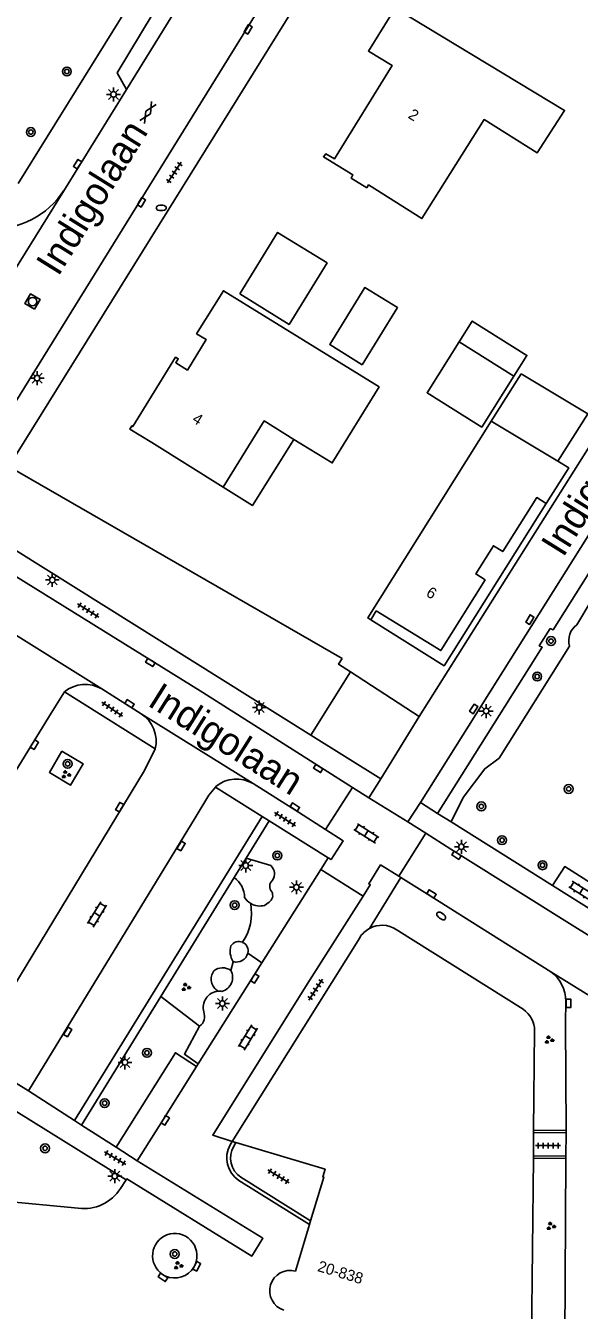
# Model space of a CAD drawing. Extents: x 131000 to 133014, y 396499 to 399001.
# Drawn here: x 131076 to 131125.8, y 398115.2 to 398230.7 of the extents above; entities that cross this region are included whole.
import ezdxf

# ---------------------------------------------------------------- set-up
doc = ezdxf.new("R2010")
doc.units = 0
for name, color, linetype in [('gg-afsc-hekwerk', 7, 'Continuous'), ('gg-afsc-muur', 7, 'Continuous'), ('gg-anno-huisnummerreeks BGT', 7, 'Continuous'), ('gg-anno-openbare ruimte label', 7, 'Continuous'), ('gg-bbg-bijgebouw', 7, 'Continuous'), ('gg-bbg-gedigitaliseerde bebouwing', 7, 'Continuous'), ('gg-bbg-hoofdgebouw', 7, 'Continuous'), ('gg-bbg-luifel en loopbrug', 7, 'Continuous'), ('gg-knt-verharding', 7, 'Continuous'), ('gg-knt-verharding nz', 7, 'Continuous'), ('gt-grn-groengrens', 7, 'Continuous'), ('gt-grn-weggrens', 7, 'Continuous'), ('gt-symb-boom', 7, 'Continuous'), ('gt-symb-brandkraan', 7, 'Continuous'), ('gt-symb-gesloten verharding', 7, 'Continuous'), ('gt-symb-groenvak', 7, 'Continuous'), ('gt-symb-klinker verharding', 7, 'Continuous'), ('gt-symb-kolk', 7, 'Continuous'), ('gt-symb-lichtmast', 7, 'Continuous'), ('gt-symb-rioolschacht', 7, 'Continuous'), ('gt-symb-tegel verharding', 7, 'Continuous')]:
    doc.layers.add(name, color=color, linetype=linetype)

# ---------------------------------------------------------------- blocks, each defined once
blk = doc.blocks.new('gt0-KL1')
at = {"layer": 'gt-symb-klinker verharding'}
for p, q in [((-1.15, 0.3), (1.15, 0.3)), ((-1, -0.3), (-1, 0.3)), ((-0.5, 0.3), (-0.5, 0.45)), ((0, -0.3), (0, 0.3)), ((0.5, 0.3), (0.5, 0.45)), ((1, -0.3), (1, 0.3)), ((-1.15, -0.3), (1.15, -0.3)), ((-0.5, -0.45), (-0.5, -0.3)), ((0.5, -0.45), (0.5, -0.3))]:
    blk.add_line(p, q, dxfattribs=at)
blk = doc.blocks.new('gt0-BOOM')
at = {"layer": 'gt-symb-boom'}
for radius in [0.4, 0.2]:
    blk.add_circle((0, 0), radius, dxfattribs=at)
blk = doc.blocks.new('gt0-KOLK')
at = {"layer": 'gt-symb-kolk'}
blk.add_lwpolyline([(0, 0), (0.38, 0), (0.38, 0.4), (-0.38, 0.4), (-0.38, 0), (0, 0)], dxfattribs=at)
blk = doc.blocks.new('gt0-GRVAK')
at = {"layer": 'gt-symb-groenvak'}
for p, q in [((-0.11, 0.19), (-0.23, 0.24)), ((-0.18, 0.15), (0.09, 0.15)), ((-0.09, 0.21), (-0.16, 0.32)), ((-0.05, 0.21), (-0.05, 0.39)), ((0, 0.21), (0.06, 0.32)), ((0.02, 0.19), (0.13, 0.24)), ((0.26, -0.05), (0.2, 0.06)), ((0.3, -0.05), (0.3, 0.13)), ((0.35, -0.05), (0.41, 0.06)), ((-0.24, -0.23), (-0.36, -0.18)), ((-0.32, -0.26), (-0.05, -0.26)), ((-0.23, -0.21), (-0.29, -0.09)), ((-0.18, -0.2), (-0.18, -0.02)), ((-0.14, -0.21), (-0.07, -0.09)), ((-0.12, -0.23), (0, -0.18)), ((0.24, -0.07), (0.12, -0.02)), ((0.17, -0.11), (0.44, -0.11)), ((0.37, -0.07), (0.49, -0.02))]:
    blk.add_line(p, q, dxfattribs=at)
blk = doc.blocks.new('gt0-TEG1')
at = {"layer": 'gt-symb-tegel verharding'}
for p, q in [((-1.12, 0), (1.12, 0)), ((-0.9, -0.25), (-0.9, 0.25)), ((-0.45, -0.25), (-0.45, 0.25)), ((0, -0.25), (0, 0.25)), ((0.45, -0.25), (0.45, 0.25)), ((0.9, -0.25), (0.9, 0.25))]:
    blk.add_line(p, q, dxfattribs=at)
blk = doc.blocks.new('gt0-BR')
at = {"layer": 'gt-symb-brandkraan'}
for centre, radius, start, end in [((-0.24, 0), 0.206, 107.5669, 252.4331), ((0.6, -2.66), 3, 106.892, 107.5669), ((0, -0.69), 0.938, 73.108, 106.892), ((-0.6, -2.66), 3, 72.4331, 73.108), ((0.24, 0), 0.206, 287.567, 72.4331), ((0.6, 2.66), 3, 252.4331, 253.108), ((0, 0.69), 0.938, 253.108, 286.8921), ((-0.6, 2.66), 3, 286.8921, 287.567)]:
    blk.add_arc(centre, radius, start, end, dxfattribs=at)
blk = doc.blocks.new('gt0-LMAST')
at = {"layer": 'gt-symb-lichtmast'}
for p, q in [((-0.18, 0.17), (-0.45, 0.44)), ((-0.01, 0.25), (-0.01, 0.62)), ((0.17, 0.17), (0.44, 0.44)), ((-0.26, 0), (-0.63, 0)), ((-0.18, -0.18), (-0.45, -0.45)), ((-0.01, -0.25), (-0.01, -0.63)), ((0.44, -0.45), (0.17, -0.18)), ((0.24, 0), (0.62, 0))]:
    blk.add_line(p, q, dxfattribs=at)
blk.add_circle((-0.01, 0), 0.25, dxfattribs=at)
blk = doc.blocks.new('gt0-GESVH1')
at = {"layer": 'gt-symb-gesloten verharding'}
for p, q in [((-0.99, -0.26), (0.01, 0.24)), ((0.01, -0.26), (-0.99, 0.24)), ((0.01, 0.24), (1.01, -0.26)), ((1.01, 0.24), (0.01, -0.26))]:
    blk.add_line(p, q, dxfattribs=at)
blk = doc.blocks.new('gt0-RS')
at = {"layer": 'gt-symb-rioolschacht'}
blk.add_lwpolyline([(-0.5, -0.5), (0.5, -0.5), (0.5, 0.5), (-0.5, 0.5)], close=True, dxfattribs=at)
blk.add_circle((0, 0), 0.375, dxfattribs=at)

msp = doc.modelspace()

# ---------------------------------------------------------------- linework, layer by layer
at = {"layer": 'gg-afsc-hekwerk'}
for p, q in [((131111.42, 398168.58), (131127.93, 398194.79)), ((131104.5, 398173.8), (131074.51, 398191.05)), ((131105.25, 398172.58), (131111.42, 398168.58))]:
    msp.add_line(p, q, dxfattribs=at)
msp.add_lwpolyline([(131104.5, 398173.8), (131104.17, 398173.28), (131105.25, 398172.58)], dxfattribs=at)
at = {"layer": 'gg-afsc-muur'}
for p, q in [((131124.64, 398131.35), (131121.71, 398131.37)), ((131124.64, 398131.14), (131121.71, 398131.17)), ((131124.64, 398131.35), (131124.64, 398131.14)), ((131094.59, 398130.34), (131094.43, 398130.05)), ((131094.75, 398129.93), (131094.92, 398130.25)), ((131124.62, 398129.03), (131121.69, 398129.05)), ((131124.62, 398128.82), (131121.69, 398128.84)), ((131124.62, 398129.03), (131124.62, 398128.82)), ((131095.21, 398126.85), (131101.56, 398122.88)), ((131101.66, 398123.21), (131095.39, 398127.14))]:
    msp.add_line(p, q, dxfattribs=at)
for centre, radius, start, end in [((131096.52, 398128.87), 2.41, 150.5964, 236.8266), ((131096.52, 398128.86), 2.06, 148.9932, 236.8339)]:
    msp.add_arc(centre, radius, start, end, dxfattribs=at)
at = {"layer": 'gg-bbg-bijgebouw'}
msp.add_line((131119.93, 398199.18), (131115.02, 398202.28), dxfattribs=at)
for points in [[(131106.29, 398200.22), (131103.37, 398202.03), (131106.54, 398207.17), (131109.46, 398205.36), (131106.29, 398200.22)], [(131119.93, 398199.18), (131117.05, 398194.61), (131116.57, 398194.9), (131112.13, 398197.69), (131115.02, 398202.28)]]:
    msp.add_lwpolyline(points, dxfattribs=at)
at = {"layer": 'gg-bbg-gedigitaliseerde bebouwing'}
msp.add_lwpolyline([(131109.25, 398232.28), (131124.49, 398223.09), (131122.02, 398219.27), (131117.25, 398222.26), (131111.66, 398213.36), (131106.87, 398216.39), (131106.7, 398216.13)], dxfattribs=at)
at = {"layer": 'gg-bbg-hoofdgebouw'}
for p, q in [((131123.89, 398191.55), (131117.9, 398195.14)), ((131109.35, 398149.42), (131120.77, 398142.26)), ((131094.59, 398130.34), (131106.07, 398148.68)), ((131121.71, 398131.37), (131121.8, 398140.31)), ((131121.69, 398129.05), (131121.71, 398131.17)), ((131121.71, 398131.17), (131121.71, 398131.37)), ((131094.59, 398130.34), (131094.92, 398130.25)), ((131121.51, 398110.76), (131121.69, 398128.84)), ((131121.69, 398128.84), (131121.69, 398129.05)), ((131101.56, 398122.88), (131100.3, 398118.69)), ((131101.56, 398122.88), (131101.66, 398123.21))]:
    msp.add_line(p, q, dxfattribs=at)
for points in [[(131106.7, 398216.13), (131105.29, 398217), (131105.46, 398217.28), (131102.81, 398218.92), (131103.03, 398219.19), (131103.8, 398218.72), (131108.98, 398227.13), (131106.86, 398228.43), (131109.25, 398232.28)], [(131093.78, 398189.19), (131087.37, 398193.21), (131085.39, 398194.43), (131085.57, 398194.71), (131085.67, 398194.65), (131089.51, 398200.89), (131089.75, 398200.75), (131089.53, 398200.39), (131090.58, 398199.74), (131092.27, 398202.47), (131091.41, 398203), (131093.81, 398206.87), (131107.82, 398198.22), (131103.6, 398191.38), (131100.16, 398193.5)], [(131100.16, 398193.5), (131097.47, 398195.16), (131093.78, 398189.19)], [(131117.9, 398195.14), (131106.79, 398177.45), (131107.07, 398177.27)], [(131122.85, 398187.73), (131124.87, 398190.94), (131123.89, 398191.55)], [(131107.07, 398177.27), (131107.56, 398178.07), (131113.36, 398174.5), (131117.35, 398180.86), (131116.5, 398181.4), (131118.09, 398183.94), (131118.94, 398183.41), (131121.99, 398188.27), (131122.85, 398187.73)], [(131101.66, 398123.21), (131102.84, 398127.15), (131102.76, 398127.17), (131102.96, 398127.86), (131094.92, 398130.25)]]:
    msp.add_lwpolyline(points, dxfattribs=at)
for centre, radius, start, end in [((131108.06, 398147.45), 2.34, 118.553, 148.2703), ((131108.08, 398147.44), 2.36, 57.1989, 118.7085), ((131119.32, 398140.25), 2.48, 1.4449, 54.2822), ((131099.82, 398116.92), 1.84, 74.9068, 251.829)]:
    msp.add_arc(centre, radius, start, end, dxfattribs=at)
at = {"layer": 'gg-bbg-luifel en loopbrug'}
msp.add_line((131117.9, 398195.14), (131120.58, 398199.39), dxfattribs=at)
for points in [[(131095.28, 398206.58), (131099.72, 398203.84), (131103.13, 398209.37), (131098.69, 398212.11), (131095.28, 398206.58)], [(131115.02, 398202.28), (131116.19, 398204.14), (131121.1, 398201.05), (131119.93, 398199.18)], [(131123.89, 398191.55), (131126.58, 398195.8), (131120.58, 398199.39)], [(131093.78, 398189.19), (131096.42, 398187.54), (131100.16, 398193.5)], [(131107.07, 398177.27), (131113.66, 398173.14), (131122.85, 398187.73)]]:
    msp.add_lwpolyline(points, dxfattribs=at)
at = {"layer": 'gg-knt-verharding'}
for p, q in [((131075.35, 398216.53), (131110.17, 398272.6)), ((131118.32, 398261.54), (131074.51, 398191.05)), ((131085.09, 398224.96), (131098.11, 398246)), ((131111.53, 398160.83), (131163.41, 398243.45)), ((131103.44, 398242.62), (131070.33, 398189.15)), ((131085.09, 398224.96), (131079.46, 398215.86)), ((131079.46, 398215.86), (131068.86, 398198.78)), ((131082.87, 398171.06), (131086.41, 398168.82)), ((131079.52, 398170.79), (131087.68, 398165.67)), ((131107.97, 398162.96), (131111.42, 398168.58)), ((131107.97, 398162.96), (131101.69, 398166.89)), ((131093.09, 398162.23), (131093.14, 398162.29)), ((131093.09, 398162.23), (131097.3, 398159.59)), ((131105.42, 398162.2), (131103, 398158.42)), ((131106.9, 398161.27), (131105.42, 398162.2)), ((131107.97, 398162.96), (131106.9, 398161.27)), ((131106.9, 398161.27), (131110.41, 398159.11)), ((131111.53, 398160.83), (131110.41, 398159.11)), ((131113.08, 398159.85), (131111.53, 398160.83)), ((131080.43, 398132.24), (131097.3, 398159.59)), ((131097.3, 398159.59), (131097.94, 398159.19)), ((131114.29, 398159.1), (131113.08, 398159.85)), ((131097.94, 398159.19), (131103.24, 398155.87)), ((131110.41, 398159.11), (131112.01, 398158.08)), ((131123.4, 398153.37), (131114.29, 398159.1)), ((131112.01, 398158.08), (131109.59, 398154.21)), ((131103.24, 398155.87), (131102.58, 398154.83)), ((131102.58, 398154.83), (131097.27, 398146.41)), ((131106.38, 398152.43), (131102.58, 398154.83)), ((131109.76, 398154.1), (131106.94, 398149.5)), ((131109.59, 398154.21), (131109.76, 398154.1)), ((131127.5, 398150.8), (131123.4, 398153.37)), ((131155.92, 398130.58), (131123.49, 398150.86)), ((131057.55, 398146.54), (131076.29, 398134.9)), ((131097.27, 398146.41), (131091.55, 398137.34)), ((131091.55, 398137.34), (131091.41, 398137.11)), ((131080.43, 398132.24), (131076.29, 398134.9)), ((131075.15, 398133.09), (131085.08, 398126.91)), ((131080.43, 398132.24), (131081.06, 398131.83)), ((131081.06, 398131.83), (131084.17, 398129.84)), ((131124.62, 398129.03), (131124.64, 398131.14)), ((131084.17, 398129.84), (131086.07, 398128.61)), ((131124.62, 398128.82), (131124.49, 398109.82)), ((131085.08, 398126.91), (131084.55, 398126.11)), ((131080.76, 398124.36), (131073.78, 398125.02)), ((131091.16, 398119.06), (131091.3, 398119.35))]:
    msp.add_line(p, q, dxfattribs=at)
for points in [[(131112.18, 398268.73), (131110.53, 398268.88), (131098.71, 398249.87), (131090.66, 398237.07), (131084.27, 398226.47), (131085.09, 398224.96)], [(131113.08, 398159.85), (131122.48, 398174.8), (131122.22, 398174.94), (131123.21, 398176.49), (131123.48, 398176.38), (131147.31, 398214.28), (131149.05, 398213.2)], [(131101.69, 398166.89), (131072.37, 398185.26), (131072.07, 398187.12)], [(131070.69, 398184.66), (131071.16, 398183.97), (131071.71, 398183.39), (131072.33, 398182.91), (131091.98, 398170.73), (131105.42, 398162.2)], [(131079.3, 398165.45), (131078.17, 398163.55), (131080.07, 398162.41), (131081.2, 398164.32), (131079.3, 398165.45)], [(131096.49, 398162.54), (131100.58, 398159.97), (131103, 398158.42)], [(131103.24, 398155.87), (131103.5, 398155.71), (131104.58, 398157.4), (131103, 398158.42)], [(131123.49, 398150.86), (131114.25, 398156.64), (131112.01, 398158.08)], [(131106.38, 398152.43), (131107.02, 398153.44), (131106.89, 398153.53), (131107.95, 398155.23), (131109.59, 398154.21)], [(131123.4, 398153.37), (131124.51, 398155.07), (131128.56, 398152.51), (131127.5, 398150.8)], [(131109.76, 398154.1), (131112.42, 398152.45), (131123.25, 398145.61)], [(131094.59, 398130.34), (131092.85, 398130.92), (131101.36, 398144.51), (131106.38, 398152.43)], [(131124.64, 398131.35), (131124.59, 398140.98), (131124.6, 398142.96)], [(131091.41, 398137.11), (131089.5, 398138.33), (131084.17, 398129.84)], [(131091.41, 398137.11), (131088.42, 398132.36), (131086.07, 398128.61)], [(131085.08, 398126.91), (131085.14, 398127), (131096.37, 398120.03), (131097.37, 398121.65), (131086.07, 398128.61)], [(131088.34, 398118.4), (131088.49, 398118.3), (131088.6, 398118.25)]]:
    msp.add_lwpolyline(points, dxfattribs=at)
for centre, radius, start, end in [((131073.14, 398219.99), 7.54, 267.5848, 326.831), ((131081.39, 398168.52), 2.94, 59.7542, 129.3678), ((131084.86, 398166.36), 2.91, 346.2216, 57.769), ((131094.99, 398160.11), 2.85, 58.3185, 130.3899), ((131121.4, 398143), 3.2, 359.2968, 54.7285), ((131081.27, 398128.23), 3.91, 262.5911, 327.2273), ((131089.46, 398120.07), 2.01, 111.0782, 236.2344), ((131089.43, 398120.07), 2.01, 339.2648, 110.07), ((131089.42, 398120.13), 2.05, 246.4242, 328.4237)]:
    msp.add_arc(centre, radius, start, end, dxfattribs=at)
at = {"layer": 'gg-knt-verharding nz'}
for p, q in [((131079.52, 398170.79), (131078.33, 398168.88)), ((131087.68, 398165.67), (131086.72, 398163.71)), ((131076.29, 398134.9), (131091.27, 398159.47))]:
    msp.add_line(p, q, dxfattribs=at)
for points in [[(131078.33, 398168.88), (131065.04, 398147.29), (131073.55, 398142.03), (131086.72, 398163.71)], [(131091.27, 398159.47), (131092.51, 398161.51), (131093.09, 398162.23)]]:
    msp.add_lwpolyline(points, dxfattribs=at)
at = {"layer": 'gt-grn-groengrens'}
for p, q in [((131101.69, 398166.89), (131105.25, 398172.58)), ((131095.86, 398155.83), (131097.94, 398159.19)), ((131094.79, 398154.09), (131095.86, 398155.83)), ((131095.86, 398155.83), (131098.08, 398155.17)), ((131088.19, 398143.38), (131094.79, 398154.09)), ((131097.92, 398151.88), (131097.52, 398151.59)), ((131097.27, 398146.41), (131096.01, 398147.28)), ((131094.68, 398146.52), (131094.47, 398145.74)), ((131081.06, 398131.83), (131088.19, 398143.38)), ((131091.68, 398140.71), (131088.19, 398143.38))]:
    msp.add_line(p, q, dxfattribs=at)
for points in [[(131125.58, 398176.83), (131126.88, 398178.97), (131127.51, 398180.36), (131128.21, 398181.71)], [(131124.94, 398174.91), (131118.6, 398164.84), (131117.31, 398163.88), (131115.38, 398161.3), (131114.29, 398159.1)], [(131091.68, 398140.71), (131090.31, 398138.22), (131091.55, 398137.34)]]:
    msp.add_lwpolyline(points, dxfattribs=at)
for centre, radius, start, end in [((131126.67, 398175.4), 1.8, 127.1473, 195.7685), ((131097.41, 398154.42), 1, 325.2082, 47.8167), ((131093.49, 398152.28), 2.23, 0.483, 54.3228), ((131098.71, 398153.29), 0.733, 130.4489, 222.3713), ((131097.53, 398152.47), 0.717, 303.7157, 27.1637), ((131091.58, 398150.92), 4.76, 326.1401, 10.0859), ((131097.07, 398153.12), 1.58, 211.2637, 239.6747), ((131097.09, 398153.13), 1.6, 239.4865, 285.56), ((131096.21, 398147.45), 1.79, 163.537, 211.254), ((131095.2, 398147.5), 0.837, 66.0859, 147.1511), ((131095.2, 398147.5), 0.836, 344.8267, 65.9459), ((131094.97, 398147.56), 1.07, 254.719, 345.1993), ((131093.98, 398144.97), 1.26, 144.3379, 240.4615), ((131093.74, 398144.68), 1.29, 55.405, 127.6179), ((131093.34, 398145.11), 1.3, 285.4259, 29.2091), ((131093.48, 398142.4), 1.48, 94.5966, 195.5265), ((131093.48, 398142.38), 1.49, 81.97, 94.5161), ((131091, 398141.61), 1.12, 306.9951, 20.3992)]:
    msp.add_arc(centre, radius, start, end, dxfattribs=at)
at = {"layer": 'gt-grn-weggrens'}
for p, q in [((131082.87, 398171.06), (131072.86, 398177.32)), ((131096.49, 398162.54), (131086.41, 398168.82)), ((131123.25, 398145.61), (131133.74, 398139.14))]:
    msp.add_line(p, q, dxfattribs=at)

# ---------------------------------------------------------------- block references
at = {"layer": 'gt-symb-boom'}
for p in [(131079.74, 398226.59), (131076.5, 398221.14), (131123.27, 398175.36), (131122.03, 398172.17), (131079.81, 398164.32), (131124.86, 398162.06), (131117.01, 398160.49), (131118.87, 398157.45), (131098.66, 398156.07), (131122.51, 398155.2), (131094.83, 398151.61), (131086.94, 398138.33), (131083.14, 398133.8), (131077.78, 398129.74), (131089.44, 398120.23)]:
    msp.add_blockref('gt0-BOOM', p, dxfattribs=at)
at = {"layer": 'gt-symb-brandkraan'}
msp.add_blockref('gt0-BR', (131088.23, 398214.32), dxfattribs=at)
at = {"layer": 'gt-symb-brandkraan', "rotation": 143.78311535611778}
msp.add_blockref('gt0-BR', (131113.4, 398150.64), dxfattribs=at)
at = {"layer": 'gt-symb-gesloten verharding', "rotation": 58.2498030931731}
msp.add_blockref('gt0-GESVH1', (131087.03, 398222.9), dxfattribs=at)
at = {"layer": 'gt-symb-groenvak'}
for p in [(131079.65, 398163.35), (131090.43, 398144.23), (131123.09, 398139.49), (131123.25, 398122.74), (131089.74, 398119.2)]:
    msp.add_blockref('gt0-GRVAK', p, dxfattribs=at)
at = {"layer": 'gt-symb-klinker verharding'}
for p, rotation in [((131106.67, 398158.06), -32.41844994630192), ((131126, 398152.89), -32.33937707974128), ((131082.45, 398150.78), 58.58402124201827), ((131096.02, 398139.71), 58.2498030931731)]:
    msp.add_blockref('gt0-KL1', p, dxfattribs=dict(at, rotation=rotation))
at = {"layer": 'gt-symb-kolk'}
for p, rotation in [((131095.87, 398230.49), -121.75019690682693), ((131080.87, 398218.15), 57.24756055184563), ((131086.28, 398214.93), -121.75019690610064), ((131121.54, 398177.19), 58.66279427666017), ((131087.35, 398173.6), 148.27993988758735), ((131085.27, 398169.55), -32.211897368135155), ((131116.49, 398169.15), 57.66062291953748), ((131076.65, 398166.14), -121.33720572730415), ((131102.44, 398164.07), 147.53320054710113), ((131084.66, 398160.32), 60.383090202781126), ((131100.13, 398160.27), -32.879781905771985), ((131089.84, 398157.04), -121.46487302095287), ((131114.88, 398156.26), 147.24756055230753), ((131112.42, 398152.45), -31.798912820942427), ((131096.47, 398145.12), -122.1328958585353), ((131124.65, 398142.78), -90.00000000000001), ((131079.65, 398140.31), -121.92645508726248), ((131088.42, 398132.36), -122.26035320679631), ((131091.24, 398119.21), -116.87253899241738), ((131088.49, 398118.3), 146.50059992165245)]:
    msp.add_blockref('gt0-KOLK', p, dxfattribs=dict(at, rotation=rotation))
at = {"layer": 'gt-symb-lichtmast'}
for p in [(131083.94, 398224.53), (131077.07, 398199.01), (131078.44, 398180.86), (131097.05, 398169.39), (131117.45, 398169.07), (131115.22, 398156.86), (131095.83, 398155.17), (131100.39, 398153.22), (131093.73, 398142.76), (131084.97, 398137.47), (131084.05, 398127.23)]:
    msp.add_blockref('gt0-LMAST', p, dxfattribs=at)
at = {"layer": 'gt-symb-rioolschacht', "rotation": 60.53928639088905}
msp.add_blockref('gt0-RS', (131076.65, 398205.9), dxfattribs=at)
at = {"layer": 'gt-symb-tegel verharding'}
for p, rotation in [((131089.41, 398217.5), 56.70715142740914), ((131081.65, 398178.11), -32.00538320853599), ((131083.82, 398169.23), 146.08748741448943), ((131099.36, 398159.35), -32.339377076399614), ((131102.11, 398144.01), 57.37496440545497), ((131084.08, 398128.86), -30.668926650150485), ((131098.77, 398127.22), -31.671318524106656)]:
    msp.add_blockref('gt0-TEG1', p, dxfattribs=dict(at, rotation=rotation))
msp.add_blockref('gt0-TEG1', (131123.01, 398129.98), dxfattribs=at)

# ---------------------------------------------------------------- texts
at = {"layer": 'gg-anno-huisnummerreeks BGT'}
for s, rotation, p in [('2', 328.4, (131110.35, 398222.46)), ('4', 327.9, (131090.93, 398195.11)), ('6', 328.4, (131111.96, 398179.47)), ('20-838', 343.3, (131102.21, 398118.71))]:
    msp.add_text(s, height=1, rotation=rotation, dxfattribs=at).set_placement(p)
at = {"layer": 'gg-anno-openbare ruimte label'}
for rotation, p in [(58.1, (131078.96, 398208.08)), (58.1, (131124.37, 398182.81)), (327.8, (131086.89, 398169.62))]:
    msp.add_text('Indigolaan', height=2.5, rotation=rotation, dxfattribs=at).set_placement(p)

doc.saveas('drawing.dxf')
